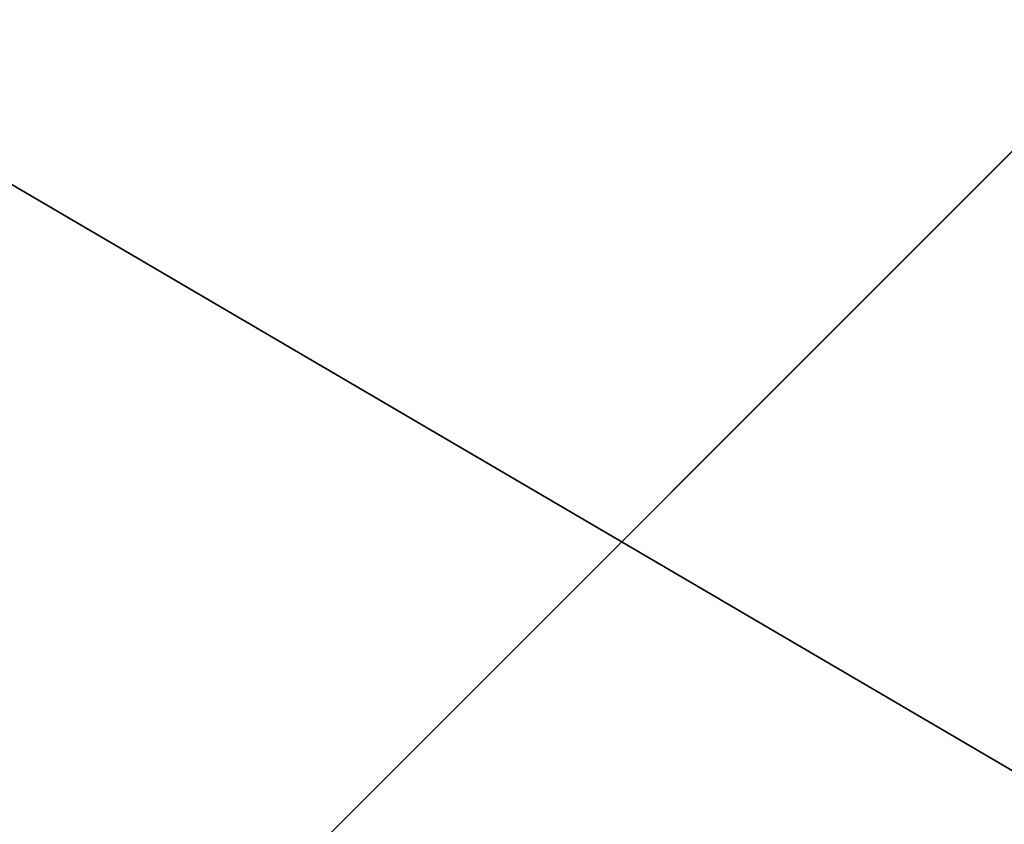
# Model space of a CAD drawing. Extents: x -200 to 200, y -831 to 754.
# Tile 923 of 1056: x -97.397 to -97.271, y 675.894 to 675.997. Entities that reach past the tile are written whole.
import ezdxf

# ---------------------------------------------------------------- set-up
doc = ezdxf.new("R2010")
doc.units = 0
doc.header["$LTSCALE"] = 5.599365
for name, color, linetype in [('15', 7, 'CONTINUOUS'), ('1880', 7, 'CONTINUOUS'), ('1881', 7, 'CONTINUOUS'), ('1883', 7, 'CONTINUOUS'), ('1901', 7, 'CONTINUOUS'), ('2756', 7, 'CONTINUOUS'), ('2765', 7, 'CONTINUOUS'), ('3981', 7, 'CONTINUOUS')]:
    doc.layers.add(name, color=color, linetype=linetype)

msp = doc.modelspace()

# ---------------------------------------------------------------- linework, layer by layer
at = {"layer": '15', "color": 7, "linetype": 'CONTINUOUS'}
for points in [[(160, 682, -11), (160, 671), (-160, 682, -11), (160, 682, -11)], [(160, 671), (160, 682, 11), (-160, 671), (160, 671)], [(-160, 682, -11), (160, 671), (-160, 671), (-160, 682, -11)], [(160, 682, 11), (-160, 682, 11), (-160, 671), (160, 682, 11)]]:
    msp.add_3dface(points, dxfattribs=at)
at = {"layer": '1880', "color": 7, "linetype": 'CONTINUOUS'}
for points in [[(-85.63607, 658.49128, 68.65), (-100, 678.4, 68.65), (-100, 676.85832, 68.65), (-85.63607, 658.49128, 68.65)], [(-85.63607, 658.49128, 68.65), (-100, 676.85832, 68.65), (-87.14292, 657.19742, 68.65), (-85.63607, 658.49128, 68.65)]]:
    msp.add_3dface(points, dxfattribs=at)
at = {"layer": '1881', "color": 7, "linetype": 'CONTINUOUS'}
msp.add_3dface([(-100, 677.5, 15.65), (-90.97802, 672.21607, 15.65), (-100, 674.6, 15.65), (-100, 677.5, 15.65)], dxfattribs=at)
at = {"layer": '1883', "color": 7, "linetype": 'CONTINUOUS'}
for points in [[(-100, 678.5, 56.75), (-85.53516, 658.49625, 68.55), (-96.48031, 677.85698, 55.37323), (-100, 678.5, 56.75)], [(-100, 678.5, 16.65), (-95.91032, 677.62711, 27.05004), (-90.17086, 672.80637, 16.65), (-100, 678.5, 16.65)], [(-100, 678.5, 56.75), (-100, 678.5, 68.55), (-85.53516, 658.49625, 68.55), (-100, 678.5, 56.75)]]:
    msp.add_3dface(points, dxfattribs=at)
at = {"layer": '1901', "color": 7, "linetype": 'CONTINUOUS'}
for points in [[(-100, 678.5, 16.65), (-90.17086, 672.80637, 16.65), (-100, 678.20711, 15.94289), (-100, 678.5, 16.65)], [(-90.17086, 672.80637, 16.65), (-100, 677.5, 15.65), (-100, 678.20711, 15.94289), (-90.17086, 672.80637, 16.65)], [(-90.97802, 672.21607, 15.65), (-100, 677.5, 15.65), (-90.17086, 672.80637, 16.65), (-90.97802, 672.21607, 15.65)]]:
    msp.add_3dface(points, dxfattribs=at)
at = {"layer": '2756', "color": 7, "linetype": 'CONTINUOUS'}
for points in [[(-100, 678.5, 68.55), (-85.63607, 658.49128, 68.65), (-85.53516, 658.49625, 68.55), (-100, 678.5, 68.55)], [(-85.63607, 658.49128, 68.65), (-100, 678.5, 68.55), (-100, 678.47071, 68.62071), (-85.63607, 658.49128, 68.65)], [(-100, 678.4, 68.65), (-85.63607, 658.49128, 68.65), (-100, 678.47071, 68.62071), (-100, 678.4, 68.65)]]:
    msp.add_3dface(points, dxfattribs=at)
at = {"layer": '2765', "color": 7, "linetype": 'CONTINUOUS'}
for points in [[(-87.14292, 657.19742, 68.65), (-100, 676.85832, 68.65), (-93.18759, 670.22698, 68.55), (-87.14292, 657.19742, 68.65)], [(-100, 676.85832, 68.65), (-100, 675.63358, 68.62499), (-93.18759, 670.22698, 68.55), (-100, 676.85832, 68.65)]]:
    msp.add_3dface(points, dxfattribs=at)
at = {"layer": '3981', "color": 7, "linetype": 'CONTINUOUS'}
for points in [[(-97.00005, 676.25, 48.65), (-100, 675.75, 46.15), (-100, 676.10355, 46.00355), (-97.00005, 676.25, 48.65)], [(-97.00005, 676.25, 48.65), (-97.5, 675.75, 48.65), (-100, 675.75, 46.15), (-97.00005, 676.25, 48.65)], [(-97.00005, 676.25, 48.65), (-100, 676.25, 51.65), (-97.5, 675.75, 48.65), (-97.00005, 676.25, 48.65)]]:
    msp.add_3dface(points, dxfattribs=at)

doc.saveas('drawing.dxf')
